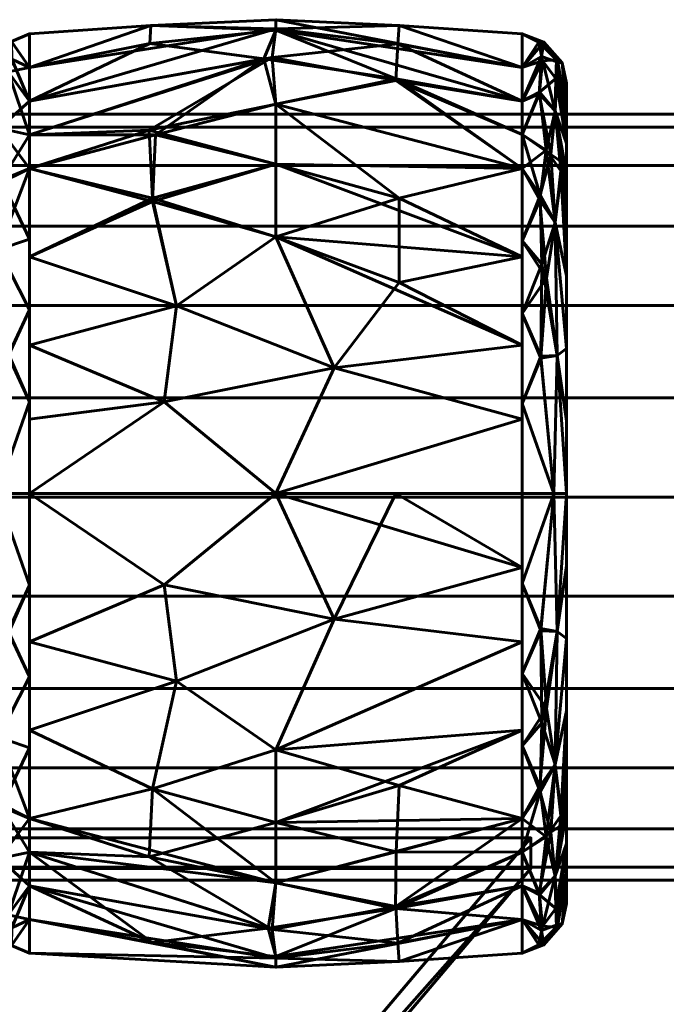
# Model space of a CAD drawing. Header units: millimetres. Extents: x -1091 to 1091, y -439 to 431.
# Tile 635 of 656: x 937 to 958, y 399 to 431. Entities that reach past the tile are written whole.
import ezdxf

# ---------------------------------------------------------------- set-up
doc = ezdxf.new("R2010")
doc.units = ezdxf.units.MM
doc.layers.add('I-FURN', color=30, linetype='Continuous', lineweight=50)

msp = doc.modelspace()

# ---------------------------------------------------------------- meshes
at = {"layer": 'I-FURN', "lineweight": 60}
mesh = msp.add_polyface(dxfattribs=at)
corners = [(937.461, 415.629, 740.004), (937.461, 426.239, 744.399), (937.461, 430.634, 755.009), (937.461, 426.239, 765.619), (937.461, 415.629, 770.014), (945.502, 415.629, 770.471), (953.543, 415.629, 770.015), (953.543, 426.24, 765.62), (953.543, 430.635, 755.009), (953.543, 426.24, 744.399), (953.543, 415.629, 740.004), (945.502, 415.629, 739.547), (953.543, 420.474, 768.008), (953.543, 420.474, 742.01), (937.461, 420.474, 768.007), (937.461, 420.474, 742.011), (945.502, 424, 768.01), (945.502, 424, 742.008), (945.502, 428.333, 763.824), (953.543, 428.437, 760.314), (945.502, 430.795, 758.026), (945.502, 430.745, 751.754), (937.461, 428.437, 760.314), (945.502, 428.333, 746.195), (953.543, 428.437, 749.704), (937.461, 428.437, 749.704), (953.543, 418.052, 769.011), (947.404, 419.732, 769.891), (941.858, 418.615, 770.085), (942.261, 421.757, 769.125), (937.461, 423.357, 766.813), (941.475, 425.265, 766.956), (945.502, 426.372, 766.13), (953.543, 418.052, 741.007), (947.404, 419.732, 740.127), (941.858, 418.615, 739.933), (942.261, 421.757, 740.894), (937.461, 423.357, 743.205), (953.543, 423.357, 766.814), (953.543, 423.357, 743.204), (949.529, 422.516, 741.293), (949.529, 425.265, 743.062), (945.502, 426.372, 743.888), (941.475, 425.161, 742.98), (941.575, 427.328, 745.066), (937.461, 427.338, 747.052), (953.543, 427.339, 762.967), (953.543, 429.536, 757.662), (949.529, 430.904, 756.513), (945.502, 431.091, 754.887), (949.478, 430.302, 759.523), (945.383, 429.862, 761.051), (937.461, 429.535, 752.357), (941.426, 430.9, 753.505), (937.461, 427.338, 762.967), (941.372, 427.489, 764.742), (949.415, 429.106, 762.367), (941.385, 430.31, 750.55), (945.111, 429.813, 748.855), (949.43, 429.158, 747.748), (953.543, 427.339, 747.051), (937.461, 429.535, 757.662), (953.543, 429.536, 752.356), (937.461, 418.052, 769.01), (937.461, 418.052, 741.008)]
mesh.append_faces([[corners[k] for k in face] for face in [(12, 27, 26), (0, 35, 11), (7, 32, 38), (2, 53, 52), (52, 57, 25), (4, 28, 63)]], dxfattribs={"vtx0": -1, "vtx1": -1})
mesh.append_faces([[corners[k] for k in face] for face in [(34, 33, 11), (31, 29, 16), (32, 16, 38), (28, 5, 27), (18, 56, 51), (35, 34, 11), (43, 36, 37), (7, 18, 32), (18, 55, 32), (47, 48, 50), (21, 24, 59), (44, 42, 43), (9, 23, 59), (9, 41, 23), (5, 26, 27), (58, 59, 23), (58, 44, 45), (53, 21, 57), (28, 29, 14), (29, 27, 16), (27, 29, 28), (32, 31, 16), (31, 30, 29), (32, 55, 31), (50, 56, 19), (34, 35, 36), (17, 41, 40), (36, 35, 15), (42, 17, 43), (34, 36, 17), (12, 16, 27), (13, 34, 40), (34, 17, 40), (40, 41, 39), (42, 41, 17), (36, 43, 17), (23, 41, 42), (44, 43, 1), (57, 58, 25), (42, 44, 23), (20, 50, 48), (49, 20, 48), (52, 53, 57), (51, 50, 20), (51, 56, 50), (53, 61, 20), (21, 53, 49), (54, 55, 51), (31, 55, 3), (51, 55, 18), (7, 56, 18), (58, 57, 21), (59, 58, 21), (58, 23, 44), (49, 48, 62), (20, 22, 51), (20, 49, 53), (49, 62, 21)]], dxfattribs={"vtx0": -1, "vtx1": -1, "vtx2": -1})
mesh.append_faces([[corners[k] for k in face] for face in [(35, 0, 64), (34, 13, 33), (41, 9, 39), (51, 22, 54), (50, 19, 47), (28, 14, 63), (16, 12, 38), (36, 15, 37), (44, 1, 45), (48, 8, 62), (56, 46, 19), (59, 60, 9), (59, 24, 60)]], dxfattribs={"vtx0": -1, "vtx2": -1})
mesh.append_faces([[corners[k] for k in face] for face in [(3, 30, 31), (4, 5, 28), (45, 25, 58), (39, 13, 40), (61, 22, 20), (62, 24, 21), (30, 14, 29), (37, 1, 43), (7, 46, 56), (47, 8, 48), (54, 3, 55), (2, 61, 53), (64, 15, 35)]], dxfattribs={"vtx1": -1, "vtx2": -1})
mesh.append_faces([[corners[k] for k in face] for face in [(5, 6, 26), (33, 10, 11)]], dxfattribs={"vtx2": -1})
mesh = msp.add_polyface(dxfattribs=at)
corners = [(935.987, 415.629, 741.657), (935.987, 425.071, 745.568), (935.987, 428.982, 755.009), (935.987, 425.071, 764.451), (935.987, 415.629, 768.361), (936.409, 415.629, 769.469), (937.461, 415.629, 770.014), (937.461, 426.239, 765.619), (937.461, 430.634, 755.009), (937.461, 426.239, 744.399), (937.461, 415.629, 740.004), (936.409, 415.629, 740.549), (937.461, 421.619, 767.533), (935.987, 420.35, 766.406), (935.987, 420.35, 743.612), (937.461, 421.619, 742.485), (936.446, 423.587, 767.131), (936.446, 423.587, 742.887), (937.461, 428.437, 760.314), (937.461, 428.437, 749.704), (936.472, 427.548, 763.315), (936.403, 429.77, 757.996), (936.472, 427.548, 746.703), (936.403, 429.77, 752.022), (935.987, 427.026, 759.73), (935.987, 427.026, 750.288), (936.195, 419.497, 768.629), (936.216, 419.416, 741.329), (937.461, 418.624, 741.245), (936.787, 420.152, 740.944), (937.461, 418.624, 768.773), (936.767, 420.134, 769.067), (937.461, 423.929, 766.576), (935.987, 422.71, 765.428), (936.15, 425.054, 765.457), (936.093, 426.823, 763.313), (936.241, 428.615, 760.845), (936.762, 429.386, 760.353), (937.461, 429.535, 757.662), (936.877, 430.381, 756.482), (936.387, 430.064, 755.009), (936.878, 430.381, 753.528), (937.461, 429.535, 752.357), (936.885, 429.802, 750.647), (936.412, 428.892, 749.239), (935.987, 426.049, 747.928), (936.1, 426.687, 746.496), (936.104, 424.428, 744.163), (936.109, 428.889, 750.579), (935.987, 428.004, 752.649), (935.987, 426.049, 762.09), (936.44, 425.729, 744.613), (936.554, 425.849, 765.441), (936.109, 422.176, 742.658), (936.094, 422.699, 767.024), (935.987, 422.71, 744.59), (937.461, 423.929, 743.442), (937.461, 427.338, 762.967), (937.461, 427.338, 747.052), (935.987, 428.004, 757.369), (935.987, 417.99, 767.384), (935.987, 417.99, 742.635)]
mesh.append_faces([[corners[k] for k in face] for face in [(13, 54, 33), (28, 29, 15), (24, 36, 59), (8, 39, 38), (50, 36, 24), (9, 22, 58), (2, 40, 49), (55, 53, 14), (57, 52, 7), (18, 37, 57)]], dxfattribs={"vtx0": -1, "vtx1": -1})
mesh.append_faces([[corners[k] for k in face] for face in [(26, 54, 13), (37, 20, 57), (54, 16, 34), (31, 16, 26), (21, 37, 39), (46, 47, 1), (46, 51, 47), (17, 15, 29), (22, 43, 19), (9, 17, 51), (36, 37, 21), (41, 42, 43), (22, 44, 43), (39, 37, 38), (3, 34, 35), (51, 46, 22), (44, 23, 43), (40, 21, 39), (44, 22, 46), (48, 49, 23), (30, 31, 5), (29, 11, 27), (11, 29, 28), (17, 29, 27), (31, 12, 16), (5, 31, 26), (52, 20, 34), (54, 26, 16), (52, 34, 16), (35, 34, 20), (36, 35, 20), (36, 50, 35), (52, 57, 20), (40, 59, 21), (20, 37, 36), (8, 41, 39), (39, 41, 40), (40, 41, 23), (41, 43, 23), (48, 23, 44), (45, 48, 46), (47, 51, 17), (53, 47, 17), (53, 55, 47), (46, 48, 44), (40, 23, 49), (51, 22, 9), (32, 52, 16), (17, 27, 53), (53, 27, 61), (33, 54, 34), (59, 36, 21)]], dxfattribs={"vtx0": -1, "vtx1": -1, "vtx2": -1})
mesh.append_faces([[corners[k] for k in face] for face in [(34, 3, 33), (16, 12, 32), (17, 9, 56), (31, 30, 12), (37, 18, 38), (40, 2, 59), (41, 8, 42), (46, 1, 45), (48, 25, 49), (22, 19, 58), (27, 0, 61)]], dxfattribs={"vtx0": -1, "vtx2": -1})
mesh.append_faces([[corners[k] for k in face] for face in [(26, 13, 60, 4)]], dxfattribs={"vtx0": -1, "vtx3": -1})
mesh.append_faces([[corners[k] for k in face] for face in [(56, 15, 17), (11, 0, 27), (32, 7, 52), (4, 5, 26), (61, 14, 53), (42, 19, 43), (45, 25, 48), (50, 3, 35), (55, 1, 47)]], dxfattribs={"vtx1": -1, "vtx2": -1})
mesh.append_faces([[corners[k] for k in face] for face in [(5, 6, 30), (28, 10, 11)]], dxfattribs={"vtx2": -1})
mesh = msp.add_polyface(dxfattribs=at)
corners = [(953.543, 415.629, 740.004), (953.543, 426.24, 744.399), (953.543, 430.635, 755.009), (953.543, 426.24, 765.62), (953.543, 415.629, 770.015), (954.575, 415.629, 769.48), (954.989, 415.629, 768.395), (954.989, 425.094, 764.474), (954.989, 429.015, 755.009), (954.989, 425.094, 745.544), (954.989, 415.629, 741.623), (954.575, 415.629, 740.538), (953.543, 421.501, 767.582), (954.989, 420.362, 766.434), (954.989, 420.362, 743.584), (953.543, 421.501, 742.436), (954.613, 424.476, 766.405), (953.543, 428.437, 760.314), (954.613, 424.476, 743.613), (953.543, 428.437, 749.704), (954.621, 428.121, 762.207), (954.621, 428.121, 747.811), (954.989, 427.055, 759.742), (954.989, 427.055, 750.277), (954.7, 429.701, 757.62), (954.663, 429.784, 752.567), (954.683, 420.133, 768.62), (954.683, 420.133, 741.399), (953.543, 418.565, 768.798), (954.146, 420.114, 769.127), (954.176, 423.112, 767.774), (954.125, 425.367, 766.187), (953.543, 427.339, 762.967), (954.473, 426.69, 764.502), (954.856, 426.431, 763.962), (954.098, 428.671, 762.088), (954.166, 429.895, 758.957), (954.25, 430.363, 755.722), (953.543, 429.536, 752.356), (954.199, 429.754, 750.648), (954.989, 426.075, 762.108), (953.543, 429.536, 757.662), (954.106, 428.727, 748.045), (954.327, 426.838, 745.503), (953.543, 427.339, 747.051), (954.805, 426.155, 745.569), (954.989, 426.075, 747.91), (954.112, 425.197, 743.676), (954.334, 422.651, 742.104), (953.543, 418.565, 741.22), (954.152, 420.041, 740.872), (953.543, 423.87, 743.417), (953.543, 423.87, 766.601), (954.084, 430.363, 753.191), (954.989, 422.728, 765.454), (954.989, 422.728, 744.564), (954.989, 428.035, 757.375), (954.847, 429.68, 755.019), (954.989, 428.035, 752.643), (954.989, 417.996, 767.414), (954.989, 417.996, 742.604), (954.635, 429.172, 750.116)]
mesh.append_faces([[corners[k] for k in face] for face in [(28, 29, 12), (2, 53, 38), (3, 31, 32), (38, 39, 19), (41, 37, 2), (44, 43, 1), (52, 31, 3), (15, 50, 49), (51, 48, 15), (23, 61, 58), (6, 26, 5)]], dxfattribs={"vtx0": -1, "vtx1": -1})
mesh.append_faces([[corners[k] for k in face] for face in [(16, 26, 13), (31, 33, 32), (31, 16, 33), (29, 5, 26), (20, 22, 24), (50, 15, 48), (33, 34, 20), (43, 42, 21), (47, 18, 48), (5, 29, 28), (19, 39, 42), (47, 1, 43), (21, 45, 43), (20, 36, 35), (45, 55, 18), (20, 34, 40), (45, 18, 43), (31, 52, 30), (39, 53, 25), (21, 46, 45), (24, 56, 57), (35, 36, 17), (25, 61, 39), (29, 30, 12), (50, 48, 27), (30, 26, 16), (26, 30, 29), (31, 30, 16), (33, 20, 35), (16, 34, 33), (33, 35, 32), (36, 20, 24), (37, 36, 24), (37, 41, 36), (57, 37, 24), (38, 53, 39), (37, 53, 2), (39, 61, 42), (43, 44, 42), (47, 43, 18), (61, 23, 21), (48, 18, 27), (48, 51, 47), (49, 50, 11), (11, 50, 27), (25, 53, 37), (54, 34, 16), (18, 14, 27), (37, 57, 25), (57, 58, 25), (61, 25, 58), (42, 61, 21)]], dxfattribs={"vtx0": -1, "vtx1": -1, "vtx2": -1})
mesh.append_faces([[corners[k] for k in face] for face in [(26, 6, 59), (27, 10, 11), (24, 22, 56), (45, 46, 9), (27, 14, 60), (27, 60, 10), (35, 17, 32), (16, 13, 54), (34, 7, 40), (21, 23, 46), (45, 9, 55), (57, 56, 8)]], dxfattribs={"vtx0": -1, "vtx2": -1})
mesh.append_faces([[corners[k] for k in face] for face in [(54, 7, 34), (55, 14, 18), (8, 58, 57), (40, 22, 20), (41, 17, 36), (44, 19, 42), (51, 1, 47), (52, 12, 30), (59, 13, 26)]], dxfattribs={"vtx1": -1, "vtx2": -1})
mesh.append_faces([[corners[k] for k in face] for face in [(28, 4, 5), (11, 0, 49)]], dxfattribs={"vtx2": -1})
mesh = msp.add_polyface(dxfattribs=at)
corners = [(954.989, 415.629, 741.623), (954.989, 425.094, 745.544), (954.989, 429.015, 755.009), (954.989, 425.094, 764.474), (954.989, 415.629, 768.395), (954.989, 415.629, 755.009)]
mesh.append_faces([[corners[k] for k in face] for face in [(5, 2, 3, 4)]], dxfattribs={"vtx0": -1})
mesh.append_faces([[corners[k] for k in face] for face in [(5, 0, 1, 2)]], dxfattribs={"vtx3": -1})
mesh = msp.add_polyface(dxfattribs=at)
corners = [(1005.286, 403.011, 755.21), (1005.286, 403.437, 758.445), (1005.286, 404.685, 761.46), (1005.286, 406.672, 764.048), (1005.286, 409.261, 766.035), (1005.286, 412.275, 767.284), (1005.286, 415.511, 767.71), (1005.286, 418.746, 767.284), (1005.286, 421.761, 766.035), (1005.286, 424.35, 764.048), (1005.286, 426.336, 761.46), (1005.286, 427.585, 758.445), (1005.286, 428.011, 755.21), (-1005.286, 428.011, 755.21), (-1005.286, 427.585, 758.445), (-1005.286, 426.336, 761.46), (-1005.286, 424.35, 764.048), (-1005.286, 421.761, 766.035), (-1005.286, 418.746, 767.284), (-1005.286, 415.511, 767.71), (-1005.286, 412.275, 767.284), (-1005.286, 409.261, 766.035), (-1005.286, 406.672, 764.048), (-1005.286, 404.685, 761.46), (-1005.286, 403.437, 758.445), (-1005.286, 403.011, 755.21)]
mesh.append_faces([[corners[k] for k in face] for face in [(13, 14, 11, 12)]], dxfattribs={"vtx1": -1})
mesh.append_faces([[corners[k] for k in face] for face in [(14, 15, 10, 11), (16, 17, 8, 9), (15, 16, 9, 10), (17, 18, 7, 8), (6, 7, 18, 19), (20, 21, 4, 5), (21, 22, 3, 4), (23, 24, 1, 2), (22, 23, 2, 3), (19, 20, 5, 6)]], dxfattribs={"vtx1": -1, "vtx3": -1})
mesh.append_faces([[corners[k] for k in face] for face in [(24, 25, 0, 1)]], dxfattribs={"vtx3": -1})
mesh = msp.add_polyface(dxfattribs=at)
corners = [(1005.286, 428.011, 755.21), (1005.286, 427.585, 751.974), (1005.286, 426.336, 748.96), (1005.286, 424.35, 746.371), (1005.286, 421.761, 744.384), (1005.286, 418.746, 743.136), (1005.286, 415.511, 742.71), (1005.286, 412.275, 743.136), (1005.286, 409.261, 744.384), (1005.286, 406.672, 746.371), (1005.286, 404.685, 748.96), (1005.286, 403.437, 751.974), (1005.286, 403.011, 755.21), (-1005.286, 403.011, 755.21), (-1005.286, 403.437, 751.974), (-1005.286, 404.685, 748.96), (-1005.286, 406.672, 746.371), (-1005.286, 409.261, 744.384), (-1005.286, 412.275, 743.136), (-1005.286, 415.511, 742.71), (-1005.286, 418.746, 743.136), (-1005.286, 421.761, 744.384), (-1005.286, 424.35, 746.371), (-1005.286, 426.336, 748.96), (-1005.286, 427.585, 751.974), (-1005.286, 428.011, 755.21)]
mesh.append_faces([[corners[k] for k in face] for face in [(13, 14, 11, 12)]], dxfattribs={"vtx1": -1})
mesh.append_faces([[corners[k] for k in face] for face in [(14, 15, 10, 11), (16, 17, 8, 9), (15, 16, 9, 10), (17, 18, 7, 8), (6, 7, 18, 19), (20, 21, 4, 5), (21, 22, 3, 4), (23, 24, 1, 2), (22, 23, 2, 3), (19, 20, 5, 6)]], dxfattribs={"vtx1": -1, "vtx3": -1})
mesh.append_faces([[corners[k] for k in face] for face in [(24, 25, 0, 1)]], dxfattribs={"vtx3": -1})
mesh = msp.add_polyface(dxfattribs=at)
corners = [(935.987, 415.629, 768.361), (935.987, 406.188, 764.451), (935.987, 402.277, 755.009), (935.987, 406.188, 745.568), (935.987, 415.629, 741.657), (936.409, 415.629, 740.549), (937.461, 415.629, 740.004), (937.461, 405.02, 744.399), (937.461, 400.625, 755.009), (937.461, 405.02, 765.619), (937.461, 415.629, 770.014), (936.409, 415.629, 769.469), (937.461, 409.64, 742.485), (935.987, 410.909, 743.612), (935.987, 410.909, 766.406), (937.461, 409.64, 767.533), (936.446, 407.672, 742.887), (936.446, 407.672, 767.131), (937.461, 402.822, 749.704), (937.461, 402.822, 760.314), (936.472, 403.711, 746.703), (936.403, 401.489, 752.022), (936.472, 403.711, 763.315), (936.403, 401.489, 757.996), (935.987, 404.233, 750.288), (935.987, 404.233, 759.73), (936.195, 411.762, 741.389), (936.216, 411.843, 768.689), (937.461, 412.635, 768.773), (936.787, 411.107, 769.074), (937.461, 412.635, 741.245), (936.767, 411.125, 740.952), (937.461, 407.33, 743.442), (935.987, 408.548, 744.59), (936.15, 406.205, 744.561), (936.093, 404.436, 746.705), (936.241, 402.643, 749.173), (936.762, 401.873, 749.665), (937.461, 401.723, 752.357), (936.877, 400.878, 753.536), (936.387, 401.195, 755.009), (936.878, 400.878, 756.49), (937.461, 401.723, 757.662), (936.885, 401.456, 759.371), (936.412, 402.367, 760.779), (935.987, 405.21, 762.09), (936.1, 404.572, 763.522), (936.104, 406.831, 765.855), (936.109, 402.37, 759.439), (935.987, 403.255, 757.369), (935.987, 405.21, 747.928), (936.44, 405.53, 765.405), (936.554, 405.41, 744.577), (936.109, 409.083, 767.36), (936.094, 408.56, 742.995), (935.987, 408.548, 765.428), (937.461, 407.33, 766.576), (937.461, 403.921, 747.052), (937.461, 403.921, 762.967), (935.987, 403.255, 752.649), (935.987, 413.269, 742.635), (935.987, 413.269, 767.384)]
mesh.append_faces([[corners[k] for k in face] for face in [(11, 28, 10)]], dxfattribs={"vtx0": -1})
mesh.append_faces([[corners[k] for k in face] for face in [(57, 52, 7), (28, 29, 15), (13, 54, 33), (24, 36, 59), (8, 39, 38), (50, 36, 24), (9, 22, 58), (2, 40, 49), (18, 37, 57), (4, 26, 60)]], dxfattribs={"vtx0": -1, "vtx1": -1})
mesh.append_faces([[corners[k] for k in face] for face in [(26, 54, 13), (22, 43, 19), (54, 16, 34), (31, 16, 26), (21, 37, 39), (46, 47, 1), (46, 51, 47), (17, 15, 29), (9, 17, 51), (36, 37, 21), (41, 42, 43), (22, 44, 43), (39, 37, 38), (3, 34, 35), (51, 46, 22), (44, 23, 43), (40, 21, 39), (44, 22, 46), (48, 49, 23), (30, 31, 5), (29, 11, 27), (11, 29, 28), (17, 29, 27), (31, 12, 16), (5, 31, 26), (52, 20, 34), (54, 26, 16), (52, 34, 16), (35, 34, 20), (36, 35, 20), (36, 50, 35), (57, 37, 20), (40, 59, 21), (20, 37, 36), (8, 41, 39), (39, 41, 40), (40, 41, 23), (41, 43, 23), (48, 23, 44), (45, 48, 46), (47, 51, 17), (53, 47, 17), (53, 55, 47), (46, 48, 44), (40, 23, 49), (51, 22, 9), (32, 52, 16), (17, 27, 53), (53, 27, 61), (33, 54, 34), (52, 57, 20), (59, 36, 21)]], dxfattribs={"vtx0": -1, "vtx1": -1, "vtx2": -1})
mesh.append_faces([[corners[k] for k in face] for face in [(34, 3, 33), (16, 12, 32), (17, 9, 56), (31, 30, 12), (37, 18, 38), (40, 2, 59), (41, 8, 42), (46, 1, 45), (48, 25, 49), (26, 13, 60), (22, 19, 58), (27, 0, 61)]], dxfattribs={"vtx0": -1, "vtx2": -1})
mesh.append_faces([[corners[k] for k in face] for face in [(53, 61, 14, 55)]], dxfattribs={"vtx0": -1, "vtx3": -1})
mesh.append_faces([[corners[k] for k in face] for face in [(56, 15, 17), (32, 7, 52), (11, 0, 27), (4, 5, 26), (42, 19, 43), (45, 25, 48), (50, 3, 35), (55, 1, 47)]], dxfattribs={"vtx1": -1, "vtx2": -1})
mesh.append_faces([[corners[k] for k in face] for face in [(5, 6, 30)]], dxfattribs={"vtx2": -1})
mesh = msp.add_polyface(dxfattribs=at)
corners = [(937.461, 415.629, 770.014), (937.461, 405.02, 765.619), (937.461, 400.625, 755.009), (937.461, 405.02, 744.399), (937.461, 415.629, 740.004), (945.502, 415.629, 739.547), (953.543, 415.629, 740.004), (953.543, 405.019, 744.399), (953.543, 400.624, 755.009), (953.543, 405.019, 765.62), (953.543, 415.629, 770.015), (945.502, 415.629, 770.471), (953.543, 410.784, 742.01), (953.543, 410.784, 768.008), (937.461, 410.785, 742.011), (937.461, 410.785, 768.007), (945.502, 407.259, 742.008), (945.502, 407.259, 768.01), (945.502, 402.926, 746.195), (953.543, 402.821, 749.704), (945.502, 400.464, 751.992), (945.502, 400.514, 758.264), (937.461, 402.822, 749.704), (945.502, 402.926, 763.824), (953.543, 402.821, 760.314), (937.461, 402.822, 760.314), (953.543, 413.207, 741.007), (947.404, 411.527, 740.127), (941.858, 412.644, 739.933), (942.261, 409.502, 740.894), (937.461, 407.902, 743.205), (941.475, 405.994, 743.063), (945.502, 404.886, 743.888), (953.543, 413.207, 769.011), (947.404, 411.527, 769.891), (949.412, 415.629, 770.249), (941.858, 412.644, 770.085), (942.261, 409.502, 769.125), (937.461, 407.902, 766.813), (941.475, 405.994, 766.956), (945.502, 404.886, 766.13), (953.543, 407.902, 766.814), (949.529, 406.098, 767.039), (949.429, 403.93, 764.952), (953.543, 403.92, 762.967), (949.405, 402.087, 762.247), (945.254, 401.445, 761.163), (941.464, 400.974, 759.566), (937.461, 401.723, 757.662), (953.543, 407.902, 743.204), (953.543, 403.92, 747.051), (953.543, 401.723, 752.356), (949.529, 400.355, 753.505), (945.502, 400.168, 755.131), (949.478, 400.957, 750.495), (945.383, 401.397, 748.967), (937.461, 403.921, 747.052), (941.372, 403.77, 745.276), (949.415, 402.152, 747.652), (937.461, 401.723, 752.357), (953.543, 401.723, 757.662), (937.461, 403.921, 762.967), (937.461, 413.207, 741.008), (937.461, 413.207, 769.01)]
mesh.append_faces([[corners[k] for k in face] for face in [(12, 27, 26), (11, 34, 35), (7, 32, 49), (9, 43, 44), (24, 45, 60), (0, 36, 11), (13, 17, 41), (44, 45, 24), (60, 52, 8)]], dxfattribs={"vtx0": -1, "vtx1": -1})
mesh.append_faces([[corners[k] for k in face] for face in [(31, 29, 16), (28, 5, 27), (18, 57, 32), (12, 16, 27), (39, 37, 38), (17, 39, 40), (18, 58, 55), (36, 34, 11), (17, 42, 41), (60, 53, 52), (51, 52, 54), (7, 18, 32), (20, 52, 53), (9, 42, 43), (5, 26, 27), (45, 43, 23), (39, 23, 40), (47, 21, 46), (28, 29, 14), (29, 27, 16), (27, 29, 28), (32, 31, 16), (31, 30, 29), (32, 57, 31), (32, 16, 49), (54, 58, 19), (37, 34, 36), (17, 13, 34), (33, 35, 34), (37, 36, 15), (34, 37, 17), (37, 39, 17), (39, 1, 23), (42, 17, 40), (43, 40, 23), (40, 43, 42), (44, 43, 45), (46, 45, 23), (46, 21, 45), (46, 23, 61), (48, 53, 47), (20, 54, 52), (47, 53, 21), (20, 53, 2), (55, 54, 20), (55, 58, 54), (56, 57, 55), (31, 57, 3), (55, 57, 18), (7, 58, 18), (20, 22, 55), (60, 45, 21), (53, 60, 21), (47, 46, 61)]], dxfattribs={"vtx0": -1, "vtx1": -1, "vtx2": -1})
mesh.append_faces([[corners[k] for k in face] for face in [(31, 3, 30), (55, 22, 56), (23, 1, 61), (54, 19, 51), (37, 15, 38), (53, 48, 2), (47, 25, 48), (16, 12, 49), (20, 2, 59), (58, 50, 19)]], dxfattribs={"vtx0": -1, "vtx2": -1})
mesh.append_faces([[corners[k] for k in face] for face in [(36, 0, 63, 15), (28, 14, 62, 4)]], dxfattribs={"vtx0": -1, "vtx3": -1})
mesh.append_faces([[corners[k] for k in face] for face in [(4, 5, 28), (59, 22, 20), (30, 14, 29), (13, 33, 34), (38, 1, 39), (61, 25, 47), (9, 41, 42), (7, 50, 58), (51, 8, 52), (56, 3, 57)]], dxfattribs={"vtx1": -1, "vtx2": -1})
mesh.append_faces([[corners[k] for k in face] for face in [(33, 10, 35), (5, 6, 26)]], dxfattribs={"vtx2": -1})
mesh = msp.add_polyface(dxfattribs=at)
corners = [(953.543, 415.629, 770.015), (953.543, 405.019, 765.62), (953.543, 400.624, 755.009), (953.543, 405.019, 744.399), (953.543, 415.629, 740.004), (954.575, 415.629, 740.538), (954.989, 415.629, 741.623), (954.989, 406.164, 745.544), (954.989, 402.244, 755.009), (954.989, 406.164, 764.474), (954.989, 415.629, 768.395), (954.575, 415.629, 769.48), (953.543, 409.758, 742.436), (954.989, 410.897, 743.584), (954.989, 410.897, 766.434), (953.543, 409.758, 767.582), (954.613, 406.783, 743.613), (953.543, 402.821, 749.704), (954.613, 406.783, 766.405), (953.543, 402.821, 760.314), (954.621, 403.138, 747.811), (954.621, 403.138, 762.207), (954.989, 404.204, 750.277), (954.989, 404.204, 759.742), (954.7, 401.558, 752.398), (954.663, 401.475, 757.451), (954.683, 411.126, 741.399), (954.683, 411.126, 768.62), (953.543, 412.694, 741.22), (954.146, 411.144, 740.891), (954.176, 408.147, 742.244), (954.125, 405.892, 743.831), (953.543, 403.92, 747.051), (954.473, 404.569, 745.516), (954.856, 404.828, 746.056), (954.098, 402.588, 747.931), (954.166, 401.364, 751.061), (954.25, 400.896, 754.296), (953.543, 401.723, 757.662), (954.199, 401.505, 759.37), (954.989, 405.184, 747.91), (953.543, 401.723, 752.356), (954.106, 402.532, 761.974), (954.327, 404.421, 764.515), (953.543, 403.92, 762.967), (954.805, 405.104, 764.449), (954.989, 405.184, 762.108), (954.112, 406.062, 766.342), (954.334, 408.608, 767.914), (953.543, 412.694, 768.798), (954.152, 411.218, 769.146), (953.543, 407.388, 766.601), (953.543, 407.388, 743.417), (954.084, 400.895, 756.827), (954.989, 408.531, 744.564), (954.989, 408.531, 765.454), (954.989, 403.224, 752.643), (954.847, 401.579, 754.999), (954.989, 403.224, 757.375), (954.989, 413.263, 742.604), (954.989, 413.263, 767.414), (954.635, 402.087, 759.902)]
mesh.append_faces([[corners[k] for k in face] for face in [(28, 29, 12), (2, 53, 38), (3, 31, 32), (38, 39, 19), (41, 37, 2), (44, 43, 1), (52, 31, 3), (15, 50, 49), (51, 48, 15), (23, 61, 58), (8, 57, 56), (6, 26, 5)]], dxfattribs={"vtx0": -1, "vtx1": -1})
mesh.append_faces([[corners[k] for k in face] for face in [(29, 5, 26), (5, 29, 28), (33, 31, 16), (20, 22, 24), (50, 15, 48), (33, 34, 20), (43, 42, 21), (47, 18, 48), (16, 26, 13), (19, 39, 42), (47, 1, 43), (21, 45, 43), (20, 36, 35), (31, 52, 30), (45, 55, 18), (20, 34, 40), (45, 18, 43), (31, 33, 32), (39, 53, 25), (21, 46, 45), (24, 56, 57), (35, 36, 17), (25, 61, 39), (29, 30, 12), (50, 48, 27), (30, 26, 16), (26, 30, 29), (31, 30, 16), (33, 20, 35), (16, 34, 33), (33, 35, 32), (36, 20, 24), (37, 36, 24), (37, 41, 36), (57, 37, 24), (38, 53, 39), (37, 53, 2), (39, 61, 42), (43, 44, 42), (47, 43, 18), (61, 23, 21), (48, 18, 27), (48, 51, 47), (49, 50, 11), (11, 50, 27), (25, 53, 37), (54, 34, 16), (18, 14, 27), (37, 57, 25), (57, 58, 25), (61, 25, 58), (42, 61, 21)]], dxfattribs={"vtx0": -1, "vtx1": -1, "vtx2": -1})
mesh.append_faces([[corners[k] for k in face] for face in [(27, 10, 11), (26, 6, 59), (24, 22, 56), (45, 46, 9), (27, 14, 60), (27, 60, 10), (35, 17, 32), (16, 13, 54), (34, 7, 40), (21, 23, 46), (45, 9, 55)]], dxfattribs={"vtx0": -1, "vtx2": -1})
mesh.append_faces([[corners[k] for k in face] for face in [(54, 7, 34), (55, 14, 18), (8, 58, 57), (40, 22, 20), (41, 17, 36), (44, 19, 42), (51, 1, 47), (52, 12, 30), (59, 13, 26)]], dxfattribs={"vtx1": -1, "vtx2": -1})
mesh.append_faces([[corners[k] for k in face] for face in [(28, 4, 5), (11, 0, 49)]], dxfattribs={"vtx2": -1})
mesh = msp.add_polyface(dxfattribs=at)
corners = [(954.989, 415.629, 768.395), (954.989, 406.164, 764.474), (954.989, 402.244, 755.009), (954.989, 406.164, 745.544), (954.989, 415.629, 741.623), (954.989, 415.629, 755.009)]
mesh.append_faces([[corners[k] for k in face] for face in [(3, 4, 5, 2)]], dxfattribs={"vtx2": -1})
mesh.append_faces([[corners[k] for k in face] for face in [(5, 0, 1, 2)]], dxfattribs={"vtx3": -1})
mesh = msp.add_polyface(dxfattribs=at)
corners = [(917.625, 381.719, 238.164), (936.825, 404.388, 757.671), (953.825, 404.388, 757.671), (934.625, 381.719, 238.164)]
mesh.append_faces([[corners[k] for k in face] for face in [(0, 1, 2, 3)]])
mesh = msp.add_polyface(dxfattribs=at)
corners = [(934.625, 381.719, 238.164), (953.825, 404.388, 757.671), (953.825, 403.389, 757.712), (934.625, 380.72, 238.205)]
mesh.append_faces([[corners[k] for k in face] for face in [(0, 1, 2), (2, 3, 0)]], dxfattribs={"vtx2": -1})
mesh = msp.add_polyface(dxfattribs=at)
corners = [(936.825, 404.388, 757.671), (936.825, 403.389, 757.712), (953.825, 403.389, 757.712), (953.825, 404.388, 757.671)]
mesh.append_faces([[corners[k] for k in face] for face in [(0, 1, 2, 3)]])
mesh = msp.add_polyface(dxfattribs=at)
corners = [(934.625, 380.72, 238.205), (953.825, 403.389, 757.712), (936.825, 403.389, 757.712), (917.625, 380.72, 238.205)]
mesh.append_faces([[corners[k] for k in face] for face in [(0, 1, 2, 3)]])

doc.saveas('drawing.dxf')
